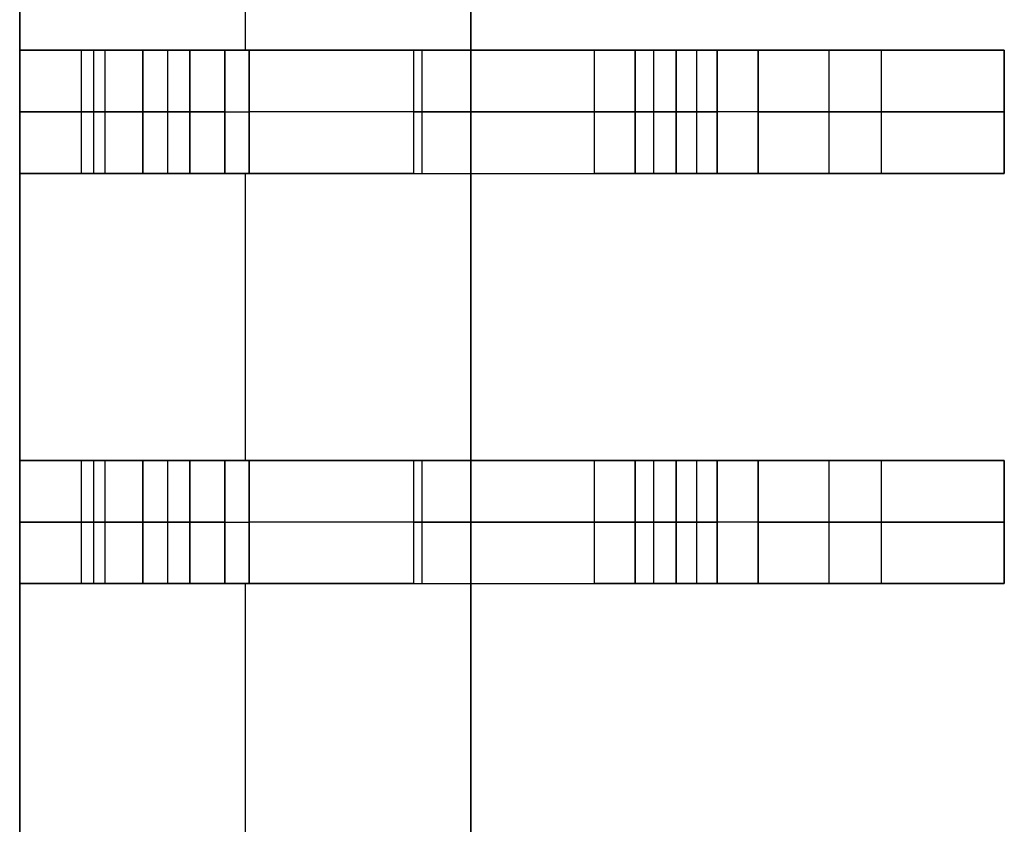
# Model space of a CAD drawing. Extents: x -64 to 57, y 4 to 161.
# Tile 268 of 342: x 12.721 to 13.921, y 138.224 to 139.204. Entities that reach past the tile are written whole.
import ezdxf

# ---------------------------------------------------------------- set-up
doc = ezdxf.new("R2010")
doc.units = 0
doc.layers.add('DEFAULT', color=7, linetype='CONTINUOUS')

msp = doc.modelspace()

# ---------------------------------------------------------------- linework, layer by layer
at = {"layer": 'DEFAULT', "color": 254}
for p, q in [((13.271, 128.8919, 41.6166), (13.271, 150.7919, 41.6166)), ((13.271, 128.8919, 41.6166), (13.271, 150.7919, 41.6166)), ((13.271, 129.9569, 41.1166), (13.271, 149.7269, 41.1166)), ((13.271, 149.7269, 41.1166), (13.271, 129.9569, 41.1166)), ((12.721, 149.5169, 37.6366), (12.721, 130.1669, 37.6366)), ((12.721, 149.5169, 39.3766), (12.721, 130.1669, 39.3766)), ((12.721, 130.1669, 37.6366), (12.721, 149.5169, 37.6366)), ((12.721, 139.1669, 41.1166), (12.721, 139.5169, 41.1166)), ((12.721, 139.5169, 41.1166), (12.721, 139.1669, 41.1166)), ((12.996, 139.5169, 41.1166), (12.996, 139.1669, 41.1166)), ((12.721, 139.1669, 40.7397), (12.721, 139.0169, 40.7397)), ((12.721, 139.1669, 38.0166), (12.721, 139.0169, 38.0166)), ((12.9284, 139.1669, 38.0166), (12.721, 139.1669, 38.0166)), ((12.721, 139.0169, 38.5166), (12.721, 139.1669, 38.5166)), ((12.721, 139.1669, 38.5166), (12.871, 139.1669, 38.5166)), ((12.721, 139.0169, 39.3866), (12.721, 139.1669, 39.3866)), ((12.721, 139.1669, 39.3866), (12.901, 139.1669, 39.3866)), ((12.721, 139.1669, 38.5166), (12.721, 139.1669, 38.0166)), ((12.871, 139.1669, 38.5166), (12.721, 139.1669, 38.5166)), ((12.721, 139.1669, 39.3866), (12.901, 139.1669, 39.3866)), ((12.721, 139.1669, 40.0666), (12.721, 139.1669, 39.3866)), ((12.721, 139.1669, 41.1166), (12.721, 139.1669, 40.7397)), ((13.201, 139.1669, 41.1166), (12.721, 139.1669, 41.1166)), ((12.721, 139.1669, 38.0166), (12.9284, 139.1669, 38.0166)), ((12.721, 139.0169, 40.0666), (12.721, 139.1669, 40.0666)), ((12.721, 139.1669, 39.3866), (12.721, 139.1669, 40.0666)), ((12.721, 139.0169, 39.3866), (12.721, 139.1669, 39.3866)), ((12.721, 139.1669, 40.0666), (12.721, 139.0169, 40.0666)), ((12.721, 139.1669, 38.0166), (12.721, 139.1669, 38.5166)), ((12.721, 139.0169, 38.0166), (12.721, 139.1669, 38.0166)), ((12.721, 139.1669, 38.5166), (12.721, 139.0169, 38.5166)), ((12.721, 139.1669, 40.7397), (12.721, 139.1669, 41.1166)), ((12.721, 139.0169, 40.7397), (12.721, 139.1669, 40.7397)), ((12.721, 139.1669, 41.1166), (13.201, 139.1669, 41.1166)), ((12.796, 139.1669, 38.5166), (12.796, 139.0169, 38.5166)), ((12.811, 139.1669, 39.3866), (12.811, 139.0169, 39.3866)), ((12.8247, 139.1669, 38.0166), (12.8247, 139.0169, 38.0166)), ((12.871, 139.0169, 38.5166), (12.871, 139.1669, 38.5166)), ((12.871, 139.1669, 38.5166), (12.871, 139.0169, 38.5166)), ((12.901, 139.1669, 39.3866), (12.901, 139.0169, 39.3866)), ((12.901, 139.1669, 39.3866), (12.901, 139.0169, 39.3866)), ((12.9284, 139.1669, 38.0166), (12.9284, 139.0169, 38.0166)), ((12.9284, 139.0169, 38.0166), (12.9284, 139.1669, 38.0166)), ((12.9284, 139.1669, 38.0166), (13.0005, 139.1669, 37.9858)), ((12.971, 139.0169, 39.3166), (12.971, 139.1669, 39.3166)), ((12.971, 139.0169, 39.3166), (12.971, 139.1669, 39.3166)), ((12.971, 139.1669, 39.3166), (12.971, 139.1669, 38.6166)), ((12.971, 139.1669, 38.6166), (12.971, 139.0169, 38.6166)), ((12.971, 139.1669, 38.9666), (12.971, 139.0169, 38.9666)), ((12.971, 139.1669, 38.6166), (12.971, 139.0169, 38.6166)), ((12.971, 139.0169, 40.3166), (12.971, 139.1669, 40.3166)), ((12.971, 139.1669, 40.3366), (12.971, 139.0169, 40.3366)), ((12.971, 139.1669, 40.3166), (12.971, 139.1669, 40.3366)), ((12.971, 139.0169, 40.3266), (12.971, 139.1669, 40.3266)), ((12.971, 139.0169, 40.3366), (12.971, 139.1669, 40.3366)), ((12.971, 139.1669, 39.3166), (12.971, 139.1669, 38.6166)), ((12.971, 139.1669, 40.3366), (12.971, 139.1669, 40.3166)), ((12.971, 139.1669, 39.3166), (13.471, 139.1669, 39.3166)), ((12.971, 139.1669, 40.3166), (12.971, 139.0169, 40.3166)), ((13.0005, 139.0169, 37.9858), (13.0005, 139.1669, 37.9858)), ((13.0005, 139.1669, 37.9858), (13.0005, 139.0169, 37.9858)), ((13.4215, 139.1669, 37.5473), (13.0005, 139.1669, 37.9858)), ((13.0005, 139.1669, 37.9858), (13.4215, 139.1669, 37.5473)), ((13.201, 139.1669, 41.1166), (13.201, 139.0169, 41.1166)), ((13.201, 139.1669, 41.1166), (13.201, 139.0169, 41.1166)), ((13.211, 139.1669, 37.7666), (13.211, 139.0169, 37.7666)), ((13.321, 139.1669, 37.652), (13.321, 139.1669, 41.0057)), ((13.4215, 139.0169, 37.5473), (13.4215, 139.1669, 37.5473)), ((13.4215, 139.0169, 37.5473), (13.4215, 139.1669, 37.5473)), ((13.4215, 139.1669, 37.5473), (13.4936, 139.1669, 37.5166)), ((13.471, 139.0169, 39.2966), (13.471, 139.1669, 39.2966)), ((13.471, 139.1669, 39.2966), (13.471, 139.0169, 39.2966)), ((13.471, 139.1669, 39.3966), (13.471, 139.1669, 39.2966)), ((13.471, 139.0169, 39.3966), (13.471, 139.1669, 39.3966)), ((13.471, 139.1669, 39.3466), (13.471, 139.0169, 39.3466)), ((13.471, 139.1669, 39.3966), (13.471, 139.0169, 39.3966)), ((13.471, 139.0169, 39.8466), (13.471, 139.1669, 39.8466)), ((13.471, 139.1669, 39.8466), (13.471, 139.0169, 39.8466)), ((13.471, 139.1669, 39.9466), (13.471, 139.1669, 39.8466)), ((13.471, 139.0169, 39.9466), (13.471, 139.1669, 39.9466)), ((13.471, 139.1669, 39.8966), (13.471, 139.0169, 39.8966)), ((13.471, 139.1669, 39.9466), (13.471, 139.0169, 39.9466)), ((13.471, 139.1669, 39.8466), (13.471, 139.1669, 39.9466)), ((13.471, 139.1669, 39.2966), (13.471, 139.1669, 39.3966)), ((13.4936, 139.1669, 37.5166), (13.4936, 139.0169, 37.5166)), ((13.4936, 139.1669, 37.5166), (13.4936, 139.0169, 37.5166)), ((13.921, 139.1669, 37.5166), (13.4936, 139.1669, 37.5166)), ((13.4936, 139.1669, 37.5166), (13.921, 139.1669, 37.5166)), ((13.521, 139.0169, 39.2466), (13.521, 139.1669, 39.2466)), ((13.521, 139.1669, 39.2466), (13.571, 139.1669, 39.2466)), ((13.521, 139.1669, 39.2466), (13.521, 139.0169, 39.2466)), ((13.521, 139.0169, 39.4466), (13.521, 139.1669, 39.4466)), ((13.521, 139.1669, 39.4466), (13.521, 139.0169, 39.4466)), ((13.521, 139.1669, 39.7966), (13.521, 139.1669, 39.4466)), ((13.521, 139.0169, 39.7966), (13.521, 139.1669, 39.7966)), ((13.521, 139.1669, 39.6216), (13.521, 139.0169, 39.6216)), ((13.521, 139.1669, 39.7966), (13.521, 139.0169, 39.7966)), ((13.521, 139.0169, 39.9966), (13.521, 139.1669, 39.9966)), ((13.521, 139.1669, 39.9966), (13.521, 139.0169, 39.9966)), ((13.571, 139.1669, 39.9966), (13.521, 139.1669, 39.9966)), ((13.521, 139.0169, 40.3466), (13.521, 139.1669, 40.3466)), ((13.521, 139.1669, 40.3466), (13.521, 139.0169, 40.3466)), ((13.521, 139.1669, 40.4766), (13.521, 139.1669, 40.3466)), ((13.521, 139.0169, 40.4766), (13.521, 139.1669, 40.4766)), ((13.521, 139.1669, 40.4116), (13.521, 139.0169, 40.4116)), ((13.521, 139.1669, 40.3466), (13.521, 139.1669, 40.4766)), ((13.521, 139.1669, 39.9966), (13.571, 139.1669, 39.9966)), ((13.521, 139.1669, 39.4466), (13.521, 139.1669, 39.7966)), ((13.571, 139.1669, 39.2466), (13.521, 139.1669, 39.2466)), ((13.521, 139.0169, 40.4766), (13.521, 139.1669, 40.4766)), ((13.546, 139.1669, 39.2466), (13.546, 139.0169, 39.2466)), ((13.546, 139.1669, 39.9966), (13.546, 139.0169, 39.9966)), ((13.571, 139.0169, 37.8666), (13.571, 139.1669, 37.8666)), ((13.571, 139.1669, 37.8666), (13.571, 139.0169, 37.8666)), ((13.571, 139.1669, 39.2466), (13.571, 139.1669, 37.8666)), ((13.571, 139.0169, 39.2466), (13.571, 139.1669, 39.2466)), ((13.571, 139.1669, 38.5566), (13.571, 139.0169, 38.5566)), ((13.571, 139.1669, 39.2466), (13.571, 139.0169, 39.2466)), ((13.571, 139.0169, 39.9966), (13.571, 139.1669, 39.9966)), ((13.571, 139.0169, 40.2966), (13.571, 139.1669, 40.2966)), ((13.571, 139.1669, 39.9966), (13.571, 139.0169, 39.9966)), ((13.571, 139.1669, 40.2966), (13.571, 139.1669, 39.9966)), ((13.571, 139.1669, 40.1466), (13.571, 139.0169, 40.1466)), ((13.571, 139.1669, 40.2966), (13.571, 139.0169, 40.2966)), ((13.571, 139.1669, 39.9966), (13.571, 139.1669, 40.2966)), ((13.571, 139.1669, 37.8666), (13.571, 139.1669, 39.2466)), ((13.621, 139.0169, 37.8166), (13.621, 139.1669, 37.8166)), ((13.621, 139.1669, 37.8166), (13.921, 139.1669, 37.8166)), ((13.621, 139.1669, 37.8166), (13.621, 139.0169, 37.8166)), ((13.921, 139.1669, 37.8166), (13.621, 139.1669, 37.8166)), ((13.7073, 139.1669, 37.5166), (13.7073, 139.0169, 37.5166)), ((13.771, 139.1669, 37.8166), (13.771, 139.0169, 37.8166)), ((13.921, 139.0169, 37.5166), (13.921, 139.1669, 37.5166)), ((13.921, 139.0169, 37.8166), (13.921, 139.1669, 37.8166)), ((13.921, 139.1669, 37.5166), (13.921, 139.0169, 37.5166)), ((13.921, 139.1669, 37.8166), (13.921, 139.1669, 37.5166)), ((13.921, 139.1669, 37.6666), (13.921, 139.0169, 37.6666)), ((13.921, 139.1669, 37.8166), (13.921, 139.0169, 37.8166)), ((13.921, 139.1669, 37.5166), (13.921, 139.1669, 37.8166)), ((12.9284, 139.0919, 38.0166), (12.721, 139.0919, 38.0166)), ((12.721, 139.0919, 38.5166), (12.871, 139.0919, 38.5166)), ((12.721, 139.0919, 39.3866), (12.901, 139.0919, 39.3866)), ((12.971, 139.0919, 39.3166), (12.971, 139.0919, 38.6166)), ((12.971, 139.0919, 40.3166), (12.971, 139.0919, 40.3366)), ((13.4215, 139.0919, 37.5473), (13.0005, 139.0919, 37.9858)), ((13.471, 139.0919, 39.2966), (13.471, 139.0919, 39.3966)), ((13.471, 139.0919, 39.8466), (13.471, 139.0919, 39.9466)), ((13.921, 139.0919, 37.5166), (13.4936, 139.0919, 37.5166)), ((13.521, 139.0919, 39.2466), (13.571, 139.0919, 39.2466)), ((13.521, 139.0919, 39.7966), (13.521, 139.0919, 39.4466)), ((13.571, 139.0919, 39.9966), (13.521, 139.0919, 39.9966)), ((13.521, 139.0919, 40.4766), (13.521, 139.0919, 40.3466)), ((13.571, 139.0919, 39.2466), (13.571, 139.0919, 37.8666)), ((13.571, 139.0919, 39.9966), (13.571, 139.0919, 40.2966)), ((13.621, 139.0919, 37.8166), (13.921, 139.0919, 37.8166)), ((13.921, 139.0919, 37.5166), (13.921, 139.0919, 37.8166)), ((12.871, 139.0169, 38.5166), (12.721, 139.0169, 38.5166)), ((12.721, 139.0169, 38.5166), (12.721, 139.0169, 38.0166)), ((12.721, 139.0169, 38.0166), (12.9284, 139.0169, 38.0166)), ((13.201, 139.0169, 41.1166), (12.721, 139.0169, 41.1166)), ((12.721, 139.0169, 41.1166), (12.721, 139.0169, 40.7397)), ((12.721, 139.0169, 40.0666), (12.721, 139.0169, 39.3866)), ((12.721, 139.0169, 39.3866), (12.901, 139.0169, 39.3866)), ((12.721, 139.0169, 38.0166), (12.9284, 139.0169, 38.0166)), ((12.871, 139.0169, 38.5166), (12.721, 139.0169, 38.5166)), ((12.901, 139.0169, 39.3866), (12.721, 139.0169, 39.3866)), ((12.721, 139.0169, 40.0666), (12.721, 139.0169, 39.3866)), ((12.721, 139.0169, 38.5166), (12.721, 139.0169, 38.0166)), ((12.721, 139.0169, 41.1166), (12.721, 139.0169, 40.7397)), ((12.721, 138.6669, 41.1166), (12.721, 139.0169, 41.1166)), ((12.721, 139.0169, 41.1166), (12.721, 138.6669, 41.1166)), ((13.201, 139.0169, 41.1166), (12.721, 139.0169, 41.1166)), ((12.9284, 139.0169, 38.0166), (13.0005, 139.0169, 37.9858)), ((12.971, 139.0169, 38.6166), (12.971, 139.0169, 39.3166)), ((12.971, 139.0169, 40.3366), (12.971, 139.0169, 40.3166)), ((12.971, 139.0169, 40.3366), (12.971, 139.0169, 40.3166)), ((12.971, 139.0169, 39.3166), (12.971, 139.0169, 38.6166)), ((12.971, 139.0169, 39.3166), (13.471, 139.0169, 39.3166)), ((12.996, 139.0169, 41.1166), (12.996, 138.6669, 41.1166)), ((13.0005, 139.0169, 37.9858), (13.4215, 139.0169, 37.5473)), ((13.0005, 139.0169, 37.9858), (13.4215, 139.0169, 37.5473)), ((13.321, 139.0169, 37.652), (13.321, 139.0169, 41.0057)), ((13.4215, 139.0169, 37.5473), (13.4936, 139.0169, 37.5166)), ((13.471, 139.0169, 39.2966), (13.471, 139.0169, 39.3966)), ((13.471, 139.0169, 39.8466), (13.471, 139.0169, 39.9466)), ((13.471, 139.0169, 39.2966), (13.471, 139.0169, 39.3966)), ((13.471, 139.0169, 39.8466), (13.471, 139.0169, 39.9466)), ((13.4936, 139.0169, 37.5166), (13.921, 139.0169, 37.5166)), ((13.4936, 139.0169, 37.5166), (13.921, 139.0169, 37.5166)), ((13.571, 139.0169, 39.2466), (13.521, 139.0169, 39.2466)), ((13.521, 139.0169, 39.4466), (13.521, 139.0169, 39.7966)), ((13.521, 139.0169, 39.9966), (13.571, 139.0169, 39.9966)), ((13.571, 139.0169, 39.2466), (13.521, 139.0169, 39.2466)), ((13.521, 139.0169, 39.4466), (13.521, 139.0169, 39.7966)), ((13.521, 139.0169, 39.9966), (13.571, 139.0169, 39.9966)), ((13.521, 139.0169, 40.3466), (13.521, 139.0169, 40.4766)), ((13.521, 139.0169, 40.3466), (13.521, 139.0169, 40.4766)), ((13.571, 139.0169, 37.8666), (13.571, 139.0169, 39.2466)), ((13.571, 139.0169, 39.9966), (13.571, 139.0169, 40.2966)), ((13.571, 139.0169, 37.8666), (13.571, 139.0169, 39.2466)), ((13.571, 139.0169, 39.9966), (13.571, 139.0169, 40.2966)), ((13.921, 139.0169, 37.8166), (13.621, 139.0169, 37.8166)), ((13.921, 139.0169, 37.8166), (13.621, 139.0169, 37.8166)), ((13.921, 139.0169, 37.5166), (13.921, 139.0169, 37.8166)), ((13.921, 139.0169, 37.5166), (13.921, 139.0169, 37.8166)), ((12.721, 138.6669, 40.7397), (12.721, 138.5169, 40.7397)), ((12.721, 138.6669, 38.0166), (12.721, 138.5169, 38.0166)), ((12.9284, 138.6669, 38.0166), (12.721, 138.6669, 38.0166)), ((12.721, 138.5169, 38.5166), (12.721, 138.6669, 38.5166)), ((12.721, 138.6669, 38.5166), (12.871, 138.6669, 38.5166)), ((12.721, 138.5169, 39.3866), (12.721, 138.6669, 39.3866)), ((12.721, 138.6669, 39.3866), (12.901, 138.6669, 39.3866)), ((12.721, 138.6669, 38.5166), (12.721, 138.6669, 38.0166)), ((12.871, 138.6669, 38.5166), (12.721, 138.6669, 38.5166)), ((12.721, 138.6669, 39.3866), (12.901, 138.6669, 39.3866)), ((12.721, 138.6669, 40.0666), (12.721, 138.6669, 39.3866)), ((12.721, 138.6669, 41.1166), (12.721, 138.6669, 40.7397)), ((13.201, 138.6669, 41.1166), (12.721, 138.6669, 41.1166)), ((12.721, 138.6669, 38.0166), (12.9284, 138.6669, 38.0166)), ((12.721, 138.5169, 40.0666), (12.721, 138.6669, 40.0666)), ((12.721, 138.6669, 39.3866), (12.721, 138.6669, 40.0666)), ((12.721, 138.5169, 39.3866), (12.721, 138.6669, 39.3866)), ((12.721, 138.6669, 40.0666), (12.721, 138.5169, 40.0666)), ((12.721, 138.6669, 38.0166), (12.721, 138.6669, 38.5166)), ((12.721, 138.5169, 38.0166), (12.721, 138.6669, 38.0166)), ((12.721, 138.6669, 38.5166), (12.721, 138.5169, 38.5166)), ((12.721, 138.6669, 40.7397), (12.721, 138.6669, 41.1166)), ((12.721, 138.5169, 40.7397), (12.721, 138.6669, 40.7397)), ((12.721, 138.6669, 41.1166), (13.201, 138.6669, 41.1166)), ((12.796, 138.6669, 38.5166), (12.796, 138.5169, 38.5166)), ((12.811, 138.6669, 39.3866), (12.811, 138.5169, 39.3866)), ((12.8247, 138.6669, 38.0166), (12.8247, 138.5169, 38.0166)), ((12.871, 138.5169, 38.5166), (12.871, 138.6669, 38.5166)), ((12.871, 138.6669, 38.5166), (12.871, 138.5169, 38.5166)), ((12.901, 138.6669, 39.3866), (12.901, 138.5169, 39.3866)), ((12.901, 138.6669, 39.3866), (12.901, 138.5169, 39.3866)), ((12.9284, 138.6669, 38.0166), (12.9284, 138.5169, 38.0166)), ((12.9284, 138.5169, 38.0166), (12.9284, 138.6669, 38.0166)), ((12.9284, 138.6669, 38.0166), (13.0005, 138.6669, 37.9858)), ((12.971, 138.5169, 39.3166), (12.971, 138.6669, 39.3166)), ((12.971, 138.5169, 39.3166), (12.971, 138.6669, 39.3166)), ((12.971, 138.6669, 39.3166), (12.971, 138.6669, 38.6166)), ((12.971, 138.6669, 38.6166), (12.971, 138.5169, 38.6166)), ((12.971, 138.6669, 38.9666), (12.971, 138.5169, 38.9666)), ((12.971, 138.6669, 38.6166), (12.971, 138.5169, 38.6166)), ((12.971, 138.5169, 40.3166), (12.971, 138.6669, 40.3166)), ((12.971, 138.6669, 40.3366), (12.971, 138.5169, 40.3366)), ((12.971, 138.6669, 40.3166), (12.971, 138.6669, 40.3366)), ((12.971, 138.5169, 40.3266), (12.971, 138.6669, 40.3266)), ((12.971, 138.5169, 40.3366), (12.971, 138.6669, 40.3366)), ((12.971, 138.6669, 39.3166), (12.971, 138.6669, 38.6166)), ((12.971, 138.6669, 40.3366), (12.971, 138.6669, 40.3166)), ((12.971, 138.6669, 39.3166), (13.471, 138.6669, 39.3166)), ((12.971, 138.6669, 40.3166), (12.971, 138.5169, 40.3166)), ((13.0005, 138.5169, 37.9858), (13.0005, 138.6669, 37.9858)), ((13.0005, 138.6669, 37.9858), (13.0005, 138.5169, 37.9858)), ((13.4215, 138.6669, 37.5473), (13.0005, 138.6669, 37.9858)), ((13.0005, 138.6669, 37.9858), (13.4215, 138.6669, 37.5473)), ((13.201, 138.6669, 41.1166), (13.201, 138.5169, 41.1166)), ((13.201, 138.6669, 41.1166), (13.201, 138.5169, 41.1166)), ((13.211, 138.6669, 37.7666), (13.211, 138.5169, 37.7666)), ((13.321, 138.6669, 37.652), (13.321, 138.6669, 41.0057)), ((13.4215, 138.5169, 37.5473), (13.4215, 138.6669, 37.5473)), ((13.4215, 138.5169, 37.5473), (13.4215, 138.6669, 37.5473)), ((13.4215, 138.6669, 37.5473), (13.4936, 138.6669, 37.5166)), ((13.471, 138.5169, 39.2966), (13.471, 138.6669, 39.2966)), ((13.471, 138.6669, 39.2966), (13.471, 138.5169, 39.2966)), ((13.471, 138.6669, 39.3966), (13.471, 138.6669, 39.2966)), ((13.471, 138.5169, 39.3966), (13.471, 138.6669, 39.3966)), ((13.471, 138.6669, 39.3466), (13.471, 138.5169, 39.3466)), ((13.471, 138.6669, 39.3966), (13.471, 138.5169, 39.3966)), ((13.471, 138.5169, 39.8466), (13.471, 138.6669, 39.8466)), ((13.471, 138.6669, 39.8466), (13.471, 138.5169, 39.8466)), ((13.471, 138.6669, 39.9466), (13.471, 138.6669, 39.8466)), ((13.471, 138.5169, 39.9466), (13.471, 138.6669, 39.9466)), ((13.471, 138.6669, 39.8966), (13.471, 138.5169, 39.8966)), ((13.471, 138.6669, 39.9466), (13.471, 138.5169, 39.9466)), ((13.471, 138.6669, 39.8466), (13.471, 138.6669, 39.9466)), ((13.471, 138.6669, 39.2966), (13.471, 138.6669, 39.3966)), ((13.4936, 138.6669, 37.5166), (13.4936, 138.5169, 37.5166)), ((13.4936, 138.6669, 37.5166), (13.4936, 138.5169, 37.5166)), ((13.921, 138.6669, 37.5166), (13.4936, 138.6669, 37.5166)), ((13.4936, 138.6669, 37.5166), (13.921, 138.6669, 37.5166)), ((13.521, 138.5169, 39.2466), (13.521, 138.6669, 39.2466)), ((13.521, 138.6669, 39.2466), (13.571, 138.6669, 39.2466)), ((13.521, 138.6669, 39.2466), (13.521, 138.5169, 39.2466)), ((13.521, 138.5169, 39.4466), (13.521, 138.6669, 39.4466)), ((13.521, 138.6669, 39.4466), (13.521, 138.5169, 39.4466)), ((13.521, 138.6669, 39.7966), (13.521, 138.6669, 39.4466)), ((13.521, 138.5169, 39.7966), (13.521, 138.6669, 39.7966)), ((13.521, 138.6669, 39.6216), (13.521, 138.5169, 39.6216)), ((13.521, 138.6669, 39.7966), (13.521, 138.5169, 39.7966)), ((13.521, 138.5169, 39.9966), (13.521, 138.6669, 39.9966)), ((13.521, 138.6669, 39.9966), (13.521, 138.5169, 39.9966)), ((13.571, 138.6669, 39.9966), (13.521, 138.6669, 39.9966)), ((13.521, 138.5169, 40.3466), (13.521, 138.6669, 40.3466)), ((13.521, 138.6669, 40.3466), (13.521, 138.5169, 40.3466)), ((13.521, 138.6669, 40.4766), (13.521, 138.6669, 40.3466)), ((13.521, 138.5169, 40.4766), (13.521, 138.6669, 40.4766)), ((13.521, 138.6669, 40.4116), (13.521, 138.5169, 40.4116)), ((13.521, 138.6669, 40.3466), (13.521, 138.6669, 40.4766)), ((13.521, 138.6669, 39.9966), (13.571, 138.6669, 39.9966)), ((13.521, 138.6669, 39.4466), (13.521, 138.6669, 39.7966)), ((13.571, 138.6669, 39.2466), (13.521, 138.6669, 39.2466)), ((13.521, 138.5169, 40.4766), (13.521, 138.6669, 40.4766)), ((13.546, 138.6669, 39.2466), (13.546, 138.5169, 39.2466)), ((13.546, 138.6669, 39.9966), (13.546, 138.5169, 39.9966)), ((13.571, 138.5169, 37.8666), (13.571, 138.6669, 37.8666)), ((13.571, 138.6669, 37.8666), (13.571, 138.5169, 37.8666)), ((13.571, 138.6669, 39.2466), (13.571, 138.6669, 37.8666)), ((13.571, 138.5169, 39.2466), (13.571, 138.6669, 39.2466)), ((13.571, 138.6669, 38.5566), (13.571, 138.5169, 38.5566)), ((13.571, 138.6669, 39.2466), (13.571, 138.5169, 39.2466)), ((13.571, 138.5169, 39.9966), (13.571, 138.6669, 39.9966)), ((13.571, 138.5169, 40.2966), (13.571, 138.6669, 40.2966)), ((13.571, 138.6669, 39.9966), (13.571, 138.5169, 39.9966)), ((13.571, 138.6669, 40.2966), (13.571, 138.6669, 39.9966)), ((13.571, 138.6669, 40.1466), (13.571, 138.5169, 40.1466)), ((13.571, 138.6669, 40.2966), (13.571, 138.5169, 40.2966)), ((13.571, 138.6669, 39.9966), (13.571, 138.6669, 40.2966)), ((13.571, 138.6669, 37.8666), (13.571, 138.6669, 39.2466)), ((13.621, 138.5169, 37.8166), (13.621, 138.6669, 37.8166)), ((13.621, 138.6669, 37.8166), (13.921, 138.6669, 37.8166)), ((13.621, 138.6669, 37.8166), (13.621, 138.5169, 37.8166)), ((13.921, 138.6669, 37.8166), (13.621, 138.6669, 37.8166)), ((13.7073, 138.6669, 37.5166), (13.7073, 138.5169, 37.5166)), ((13.771, 138.6669, 37.8166), (13.771, 138.5169, 37.8166)), ((13.921, 138.5169, 37.5166), (13.921, 138.6669, 37.5166)), ((13.921, 138.5169, 37.8166), (13.921, 138.6669, 37.8166)), ((13.921, 138.6669, 37.5166), (13.921, 138.5169, 37.5166)), ((13.921, 138.6669, 37.8166), (13.921, 138.6669, 37.5166)), ((13.921, 138.6669, 37.6666), (13.921, 138.5169, 37.6666)), ((13.921, 138.6669, 37.8166), (13.921, 138.5169, 37.8166)), ((13.921, 138.6669, 37.5166), (13.921, 138.6669, 37.8166)), ((12.9284, 138.5919, 38.0166), (12.721, 138.5919, 38.0166)), ((12.721, 138.5919, 38.5166), (12.871, 138.5919, 38.5166)), ((12.721, 138.5919, 39.3866), (12.901, 138.5919, 39.3866)), ((12.971, 138.5919, 39.3166), (12.971, 138.5919, 38.6166)), ((12.971, 138.5919, 40.3166), (12.971, 138.5919, 40.3366)), ((13.4215, 138.5919, 37.5473), (13.0005, 138.5919, 37.9858)), ((13.471, 138.5919, 39.2966), (13.471, 138.5919, 39.3966)), ((13.471, 138.5919, 39.8466), (13.471, 138.5919, 39.9466)), ((13.921, 138.5919, 37.5166), (13.4936, 138.5919, 37.5166)), ((13.521, 138.5919, 39.2466), (13.571, 138.5919, 39.2466)), ((13.521, 138.5919, 39.7966), (13.521, 138.5919, 39.4466)), ((13.571, 138.5919, 39.9966), (13.521, 138.5919, 39.9966)), ((13.521, 138.5919, 40.4766), (13.521, 138.5919, 40.3466)), ((13.571, 138.5919, 39.2466), (13.571, 138.5919, 37.8666)), ((13.571, 138.5919, 39.9966), (13.571, 138.5919, 40.2966)), ((13.621, 138.5919, 37.8166), (13.921, 138.5919, 37.8166)), ((13.921, 138.5919, 37.5166), (13.921, 138.5919, 37.8166)), ((12.871, 138.5169, 38.5166), (12.721, 138.5169, 38.5166)), ((12.721, 138.5169, 38.5166), (12.721, 138.5169, 38.0166)), ((12.721, 138.5169, 38.0166), (12.9284, 138.5169, 38.0166)), ((13.201, 138.5169, 41.1166), (12.721, 138.5169, 41.1166)), ((12.721, 138.5169, 41.1166), (12.721, 138.5169, 40.7397)), ((12.721, 138.5169, 40.0666), (12.721, 138.5169, 39.3866)), ((12.721, 138.5169, 39.3866), (12.901, 138.5169, 39.3866)), ((12.721, 138.5169, 38.0166), (12.9284, 138.5169, 38.0166)), ((12.871, 138.5169, 38.5166), (12.721, 138.5169, 38.5166)), ((12.901, 138.5169, 39.3866), (12.721, 138.5169, 39.3866)), ((12.721, 138.5169, 40.0666), (12.721, 138.5169, 39.3866)), ((12.721, 138.5169, 38.5166), (12.721, 138.5169, 38.0166)), ((12.721, 138.5169, 41.1166), (12.721, 138.5169, 40.7397)), ((12.721, 138.1669, 41.1166), (12.721, 138.5169, 41.1166)), ((12.721, 138.5169, 41.1166), (12.721, 138.1669, 41.1166)), ((13.201, 138.5169, 41.1166), (12.721, 138.5169, 41.1166)), ((12.9284, 138.5169, 38.0166), (13.0005, 138.5169, 37.9858)), ((12.971, 138.5169, 38.6166), (12.971, 138.5169, 39.3166)), ((12.971, 138.5169, 40.3366), (12.971, 138.5169, 40.3166)), ((12.971, 138.5169, 40.3366), (12.971, 138.5169, 40.3166)), ((12.971, 138.5169, 39.3166), (12.971, 138.5169, 38.6166)), ((12.971, 138.5169, 39.3166), (13.471, 138.5169, 39.3166)), ((12.996, 138.5169, 41.1166), (12.996, 138.1669, 41.1166)), ((13.0005, 138.5169, 37.9858), (13.4215, 138.5169, 37.5473)), ((13.0005, 138.5169, 37.9858), (13.4215, 138.5169, 37.5473)), ((13.321, 138.5169, 37.652), (13.321, 138.5169, 41.0057)), ((13.4215, 138.5169, 37.5473), (13.4936, 138.5169, 37.5166)), ((13.471, 138.5169, 39.2966), (13.471, 138.5169, 39.3966)), ((13.471, 138.5169, 39.8466), (13.471, 138.5169, 39.9466)), ((13.471, 138.5169, 39.2966), (13.471, 138.5169, 39.3966)), ((13.471, 138.5169, 39.8466), (13.471, 138.5169, 39.9466)), ((13.4936, 138.5169, 37.5166), (13.921, 138.5169, 37.5166)), ((13.4936, 138.5169, 37.5166), (13.921, 138.5169, 37.5166)), ((13.571, 138.5169, 39.2466), (13.521, 138.5169, 39.2466)), ((13.521, 138.5169, 39.4466), (13.521, 138.5169, 39.7966)), ((13.521, 138.5169, 39.9966), (13.571, 138.5169, 39.9966)), ((13.571, 138.5169, 39.2466), (13.521, 138.5169, 39.2466)), ((13.521, 138.5169, 39.4466), (13.521, 138.5169, 39.7966)), ((13.521, 138.5169, 39.9966), (13.571, 138.5169, 39.9966)), ((13.521, 138.5169, 40.3466), (13.521, 138.5169, 40.4766)), ((13.521, 138.5169, 40.3466), (13.521, 138.5169, 40.4766)), ((13.571, 138.5169, 37.8666), (13.571, 138.5169, 39.2466)), ((13.571, 138.5169, 39.9966), (13.571, 138.5169, 40.2966)), ((13.571, 138.5169, 37.8666), (13.571, 138.5169, 39.2466)), ((13.571, 138.5169, 39.9966), (13.571, 138.5169, 40.2966)), ((13.921, 138.5169, 37.8166), (13.621, 138.5169, 37.8166)), ((13.921, 138.5169, 37.8166), (13.621, 138.5169, 37.8166)), ((13.921, 138.5169, 37.5166), (13.921, 138.5169, 37.8166)), ((13.921, 138.5169, 37.5166), (13.921, 138.5169, 37.8166))]:
    msp.add_line(p, q, dxfattribs=at)
at = {"layer": 'DEFAULT', "color": 254, "extrusion": (-1.19249e-08, 1, -9.86076e-32)}
for centre, radius, start, end in [((-12.521, 40.3366, 139.1669), 0.45, 116.3878, 180), ((-12.721, 40.3166, 139.1669), 0.25, 180, 270), ((-12.871, 38.6166, 139.1669), 0.1, 180, 270), ((-12.901, 39.3166, 139.1669), 0.07, 90, 180), ((-12.9284, 37.9166, 139.1669), 0.1, 90, 136.1691), ((-12.721, 40.4766, 139.1669), 0.8, 126.8699, 180), ((-13.4936, 37.6166, 139.1669), 0.1, 270, 316.1691), ((-13.521, 39.2966, 139.1669), 0.05, 270, 360), ((-13.521, 39.3966, 139.1669), 0.05, 360, 90), ((-13.521, 39.8466, 139.1669), 0.05, 270, 360), ((-13.521, 39.9466, 139.1669), 0.05, 360, 90), ((-13.571, 40.3466, 139.1669), 0.05, 270, 360), ((-13.621, 37.8666, 139.1669), 0.05, 270, 360), ((-12.521, 40.3366, 139.0169), 0.45, 116.3878, 180), ((-12.721, 40.3166, 139.0169), 0.25, 180, 270), ((-12.871, 38.6166, 139.0169), 0.1, 180, 270), ((-12.901, 39.3166, 139.0169), 0.07, 90, 180), ((-12.9284, 37.9166, 139.0169), 0.1, 90, 136.1691), ((-12.721, 40.4766, 139.0169), 0.8, 126.8699, 180), ((-13.4936, 37.6166, 139.0169), 0.1, 270, 316.1691), ((-13.521, 39.2966, 139.0169), 0.05, 270, 360), ((-13.521, 39.3966, 139.0169), 0.05, 360, 90), ((-13.521, 39.8466, 139.0169), 0.05, 270, 360), ((-13.521, 39.9466, 139.0169), 0.05, 360, 90), ((-12.521, 40.3366, 138.6669), 0.45, 116.3878, 180), ((-12.721, 40.3166, 138.6669), 0.25, 180, 270), ((-12.871, 38.6166, 138.6669), 0.1, 180, 270), ((-12.901, 39.3166, 138.6669), 0.07, 90, 180), ((-12.9284, 37.9166, 138.6669), 0.1, 90, 136.1691), ((-13.4936, 37.6166, 138.6669), 0.1, 270, 316.1691), ((-13.521, 39.2966, 138.6669), 0.05, 270, 360), ((-13.521, 39.3966, 138.6669), 0.05, 360, 90), ((-13.521, 39.8466, 138.6669), 0.05, 270, 360), ((-13.521, 39.9466, 138.6669), 0.05, 360, 90), ((-13.571, 40.3466, 138.6669), 0.05, 270, 360), ((-13.621, 37.8666, 138.6669), 0.05, 270, 360), ((-12.521, 40.3366, 138.5169), 0.45, 116.3878, 180), ((-12.721, 40.3166, 138.5169), 0.25, 180, 270), ((-12.871, 38.6166, 138.5169), 0.1, 180, 270), ((-12.901, 39.3166, 138.5169), 0.07, 90, 180), ((-12.9284, 37.9166, 138.5169), 0.1, 90, 136.1691), ((-12.721, 40.4766, 138.5169), 0.8, 126.8699, 180), ((-13.4936, 37.6166, 138.5169), 0.1, 270, 316.1691), ((-13.521, 39.2966, 138.5169), 0.05, 270, 360), ((-13.521, 39.3966, 138.5169), 0.05, 360, 90), ((-13.521, 39.8466, 138.5169), 0.05, 270, 360), ((-13.521, 39.9466, 138.5169), 0.05, 360, 90), ((-13.571, 40.3466, 138.5169), 0.05, 270, 360), ((-13.621, 37.8666, 138.5169), 0.05, 270, 360)]:
    msp.add_arc(centre, radius, start, end, dxfattribs=at)
at = {"layer": 'DEFAULT', "color": 254, "extrusion": (-1.19247e-08, 1, -3.94063e-14)}
for centre in [(-12.721, 40.3166, 139.1669), (-12.721, 40.3166, 138.6669)]:
    msp.add_arc(centre, 0.25, 180, 270, dxfattribs=at)
at = {"layer": 'DEFAULT', "color": 254, "extrusion": (-1.19247e-08, 1, 6.7411e-14)}
msp.add_arc((-12.521, 40.3366, 139.1669), 0.45, 116.3878, 180, dxfattribs=at)
at = {"layer": 'DEFAULT', "color": 254, "extrusion": (-1.19248e-08, 1, -5.48777e-14)}
for centre in [(-12.871, 38.6166, 139.1669), (-12.871, 38.6166, 139.0169), (-12.871, 38.6166, 138.6669), (-12.871, 38.6166, 138.5169)]:
    msp.add_arc(centre, 0.1, 180, 270, dxfattribs=at)
at = {"layer": 'DEFAULT', "color": 254, "extrusion": (-1.19245e-08, 1, 1.81587e-14)}
for centre in [(-12.901, 39.3166, 139.1669), (-12.901, 39.3166, 138.6669)]:
    msp.add_arc(centre, 0.07, 90, 180, dxfattribs=at)
at = {"layer": 'DEFAULT', "color": 254, "extrusion": (-1.19247e-08, 1, 1.04321e-13)}
for centre in [(-12.721, 40.4766, 139.1669), (-12.721, 40.4766, 139.0169)]:
    msp.add_arc(centre, 0.8, 126.8699, 180, dxfattribs=at)
at = {"layer": 'DEFAULT', "color": 254, "extrusion": (-1.19246e-08, 1, -5.40067e-13)}
for centre in [(-13.521, 39.9466, 139.1669), (-13.521, 39.3966, 139.1669), (-13.521, 39.3966, 139.0169), (-13.521, 39.9466, 139.0169), (-13.521, 39.9466, 138.6669), (-13.521, 39.3966, 138.6669), (-13.521, 39.3966, 138.5169), (-13.521, 39.9466, 138.5169)]:
    msp.add_arc(centre, 0.05, 360, 90, dxfattribs=at)
at = {"layer": 'DEFAULT', "color": 254, "extrusion": (-1.19246e-08, 1, 5.39024e-13)}
for centre in [(-13.521, 39.8466, 139.1669), (-13.521, 39.2966, 139.1669), (-13.521, 39.2966, 139.0169), (-13.521, 39.8466, 139.0169), (-13.621, 37.8666, 139.0169), (-13.521, 39.8466, 138.6669), (-13.521, 39.2966, 138.6669), (-13.621, 37.8666, 138.6669), (-13.521, 39.2966, 138.5169), (-13.521, 39.8466, 138.5169), (-13.621, 37.8666, 138.5169)]:
    msp.add_arc(centre, 0.05, 270, 360, dxfattribs=at)
at = {"layer": 'DEFAULT', "color": 254, "extrusion": (-1.1925e-08, 1, -4.31354e-13)}
msp.add_arc((-13.571, 40.3466, 139.1669), 0.05, 270, 360, dxfattribs=at)
at = {"layer": 'DEFAULT', "color": 254, "extrusion": (-1.1926e-08, 1, -8.33297e-13)}
msp.add_arc((-13.621, 37.8666, 139.1669), 0.05, 270, 360, dxfattribs=at)
at = {"layer": 'DEFAULT', "color": 254, "extrusion": (-1.19249e-08, 1, 0)}
for centre, radius, start, end in [((-12.521, 40.3366, 139.0919), 0.45, 116.3878, 180), ((-12.721, 40.3166, 139.0919), 0.25, 180, 270), ((-12.871, 38.6166, 139.0919), 0.1, 180, 270), ((-12.901, 39.3166, 139.0919), 0.07, 90, 180), ((-12.9284, 37.9166, 139.0919), 0.1, 90, 136.1691), ((-12.721, 40.4766, 139.0919), 0.8, 126.8699, 180), ((-13.4936, 37.6166, 139.0919), 0.1, 270, 316.1691), ((-13.521, 39.2966, 139.0919), 0.05, 270, 360), ((-13.521, 39.3966, 139.0919), 0.05, 360, 90), ((-13.521, 39.8466, 139.0919), 0.05, 270, 360), ((-13.521, 39.9466, 139.0919), 0.05, 360, 90), ((-13.571, 40.3466, 139.0919), 0.05, 270, 360), ((-13.621, 37.8666, 139.0919), 0.05, 270, 360), ((-12.521, 40.3366, 138.5919), 0.45, 116.3878, 180), ((-12.721, 40.3166, 138.5919), 0.25, 180, 270), ((-12.871, 38.6166, 138.5919), 0.1, 180, 270), ((-12.901, 39.3166, 138.5919), 0.07, 90, 180), ((-12.9284, 37.9166, 138.5919), 0.1, 90, 136.1691), ((-12.721, 40.4766, 138.5919), 0.8, 126.8699, 180), ((-13.4936, 37.6166, 138.5919), 0.1, 270, 316.1691), ((-13.521, 39.2966, 138.5919), 0.05, 270, 360), ((-13.521, 39.3966, 138.5919), 0.05, 360, 90), ((-13.521, 39.8466, 138.5919), 0.05, 270, 360), ((-13.521, 39.9466, 138.5919), 0.05, 360, 90), ((-13.571, 40.3466, 138.5919), 0.05, 270, 360), ((-13.621, 37.8666, 138.5919), 0.05, 270, 360)]:
    msp.add_arc(centre, radius, start, end, dxfattribs=at)
at = {"layer": 'DEFAULT', "color": 254, "extrusion": (-1.19249e-08, 1, 7.49279e-15)}
msp.add_arc((-12.521, 40.3366, 139.0169), 0.45, 116.3878, 180, dxfattribs=at)
at = {"layer": 'DEFAULT', "color": 254, "extrusion": (-1.19249e-08, 1, 4.09824e-14)}
msp.add_arc((-12.721, 40.3166, 139.0169), 0.25, 180, 270, dxfattribs=at)
at = {"layer": 'DEFAULT', "color": 254, "extrusion": (-1.19252e-08, 1, -2.68944e-13)}
for centre in [(-12.901, 39.3166, 139.0169), (-12.901, 39.3166, 138.5169)]:
    msp.add_arc(centre, 0.07, 90, 180, dxfattribs=at)
at = {"layer": 'DEFAULT', "color": 254, "extrusion": (-1.19249e-08, 1, -2.22045e-15)}
for centre in [(-13.571, 40.3466, 139.0169), (-13.621, 37.8666, 139.0169)]:
    msp.add_arc(centre, 0.05, 270, 360, dxfattribs=at)
at = {"layer": 'DEFAULT', "color": 254, "extrusion": (-1.19237e-08, 1, 9.40968e-13)}
for centre in [(-13.571, 40.3466, 139.0169), (-13.571, 40.3466, 138.6669), (-13.571, 40.3466, 138.5169)]:
    msp.add_arc(centre, 0.05, 270, 360, dxfattribs=at)
at = {"layer": 'DEFAULT', "color": 254, "extrusion": (-1.19251e-08, 1, -1.54267e-13)}
msp.add_arc((-12.521, 40.3366, 138.6669), 0.45, 116.3878, 180, dxfattribs=at)
at = {"layer": 'DEFAULT', "color": 254, "extrusion": (-1.19244e-08, 1, 2.54816e-13)}
msp.add_arc((-12.721, 40.4766, 138.6669), 0.8, 126.8699, 180, dxfattribs=at)
at = {"layer": 'DEFAULT', "color": 254, "extrusion": (-1.19249e-08, 1, -3.63971e-23)}
msp.add_arc((-12.721, 40.4766, 138.6669), 0.8, 126.8699, 180, dxfattribs=at)
at = {"layer": 'DEFAULT', "color": 254, "extrusion": (-1.19246e-08, 1, 2.29171e-13)}
msp.add_arc((-12.521, 40.3366, 138.5169), 0.45, 116.3878, 180, dxfattribs=at)
at = {"layer": 'DEFAULT', "color": 254, "extrusion": (-1.19248e-08, 1, -1.53093e-13)}
msp.add_arc((-12.721, 40.3166, 138.5169), 0.25, 180, 270, dxfattribs=at)
at = {"layer": 'DEFAULT', "color": 254, "extrusion": (-1.19246e-08, 1, 1.44041e-13)}
msp.add_arc((-12.721, 40.4766, 138.5169), 0.8, 126.8699, 180, dxfattribs=at)

doc.saveas('drawing.dxf')
